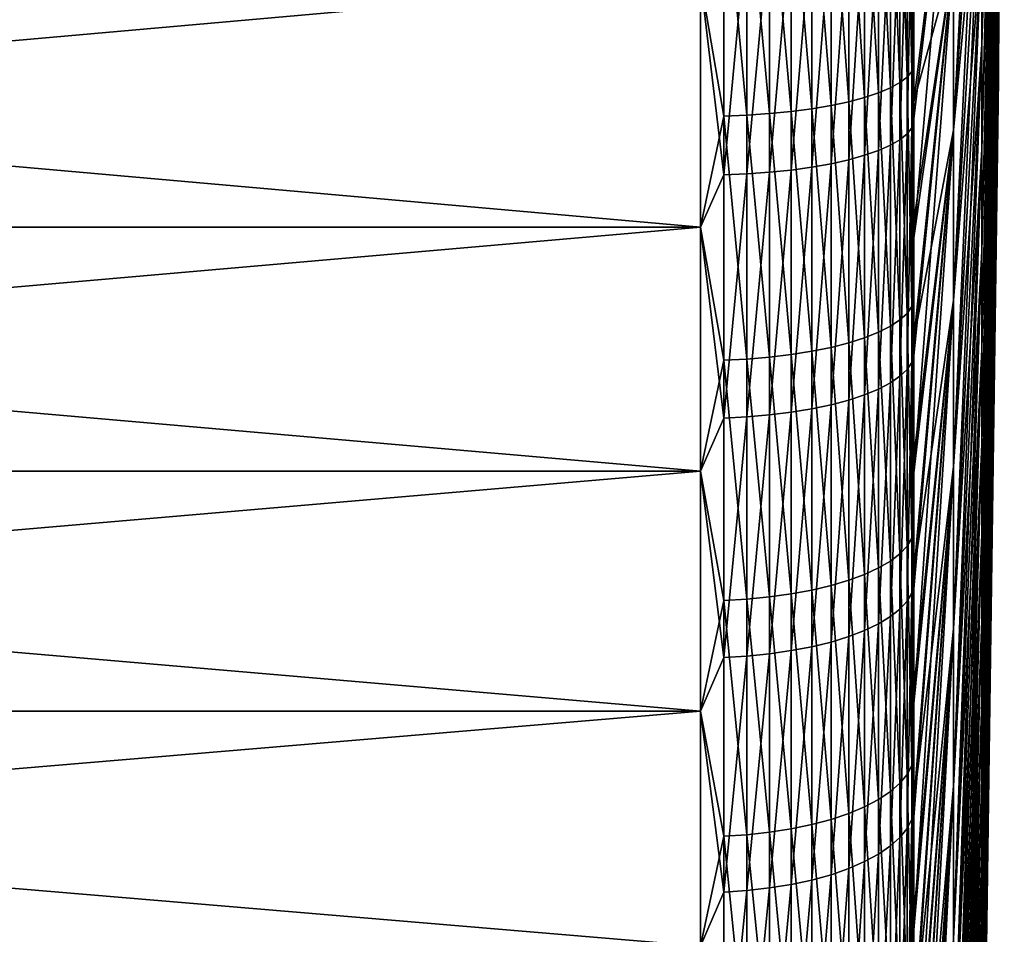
# Model space of a CAD drawing. Header units: metres. Extents: x -2 to 85, y -75 to 96.
# Tile 344 of 444: x 80.54 to 85.15, y 18.36 to 22.64. Entities that reach past the tile are written whole.
import ezdxf

# ---------------------------------------------------------------- set-up
doc = ezdxf.new("R2010")
doc.units = ezdxf.units.M
doc.layers.add('solid_20204500', color=7, linetype='CONTINUOUS')

msp = doc.modelspace()

# ---------------------------------------------------------------- linework, layer by layer
at = {"layer": 'solid_20204500'}
for points in [[(85.123535, 22.62282, -1.687101), (85.123535, 22.715172, -1.957285), (85.150002, 28)], [(85.123535, 22.544271, -1.412586), (85.123535, 22.62282, -1.687101), (85.150002, 28)], [(85.123535, 22.479729, -1.134445), (85.123535, 22.544271, -1.412586), (85.150002, 28)], [(85.123535, 22.429356, -0.853391), (85.123535, 22.479729, -1.134445), (85.150002, 28)], [(85.123535, 22.393282, -0.570148), (85.123535, 22.429356, -0.853391), (85.150002, 28)], [(85.123535, 22.371599, -0.28544), (85.123535, 22.393282, -0.570148), (85.150002, 28)], [(85.123535, 22.364367), (85.123535, 22.371599, -0.28544), (85.150002, 28)], [(85.123535, 22.371599, 0.28544), (85.123535, 22.364367), (85.150002, 28)], [(85.123535, 22.393282, 0.570148), (85.123535, 22.371599, 0.28544), (85.150002, 28)], [(85.123535, 22.429356, 0.853391), (85.123535, 22.393282, 0.570148), (85.150002, 28)], [(85.123535, 22.479729, 1.134445), (85.123535, 22.429356, 0.853391), (85.150002, 28)], [(85.123535, 22.544271, 1.412586), (85.123535, 22.479729, 1.134445), (85.150002, 28)], [(85.123535, 22.62282, 1.687101), (85.123535, 22.544271, 1.412586), (85.150002, 28)], [(85.123535, 22.715172, 1.957285), (85.123535, 22.62282, 1.687101), (85.150002, 28)], [(85.044029, 22.527538, 9.859487), (85.123535, 25.265017, 4.927497), (85.123535, 25.518101, 5.059698)], [(85.044029, 23.033937, 10.124007), (85.044029, 22.527538, 9.859487), (85.123535, 25.518101, 5.059698)], [(85.044029, 22.527538, -9.859487), (85.123535, 25.265017, -4.927497), (85.123535, 25.018953, -4.782648)], [(85.044029, 22.527538, -9.859487), (85.044029, 23.033937, -10.124007), (85.123535, 25.265017, -4.927497)], [(85.044029, 22.035189, 9.569656), (85.123535, 25.018953, 4.782648), (85.123535, 25.265017, 4.927497)], [(85.044029, 22.527538, 9.859487), (85.044029, 22.035189, 9.569656), (85.123535, 25.265017, 4.927497)], [(85.044029, 22.035189, -9.569656), (85.123535, 25.018953, -4.782648), (85.123535, 24.780542, -4.625522)], [(85.044029, 22.035189, -9.569656), (85.044029, 22.527538, -9.859487), (85.123535, 25.018953, -4.782648)], [(85.044029, 21.558149, 9.25526), (85.123535, 24.780542, 4.625522), (85.123535, 25.018953, 4.782648)], [(85.044029, 22.035189, 9.569656), (85.044029, 21.558149, 9.25526), (85.123535, 25.018953, 4.782648)], [(85.044029, 21.558149, -9.25526), (85.123535, 24.780542, -4.625522), (85.123535, 24.550394, -4.456522)], [(85.044029, 21.558149, -9.25526), (85.044029, 22.035189, -9.569656), (85.123535, 24.780542, -4.625522)], [(85.044029, 21.097645, 8.917108), (85.123535, 24.550394, 4.456522), (85.123535, 24.780542, 4.625522)], [(85.044029, 21.558149, 9.25526), (85.044029, 21.097645, 8.917108), (85.123535, 24.780542, 4.625522)], [(85.044029, 24.62426, 10.75926), (84.911491, 22.935921, 16.14039), (84.911491, 22.124922, 15.863183)], [(85.044029, 24.62426, 10.75926), (84.911491, 22.124922, 15.863183), (85.044029, 24.083645, 10.574472)], [(85.044029, 21.097645, -8.917108), (85.123535, 24.550394, -4.456522), (85.123535, 24.329103, -4.276083)], [(85.044029, 21.097645, -8.917108), (85.044029, 21.558149, -9.25526), (85.123535, 24.550394, -4.456522)], [(85.044029, 20.65486, 8.556064), (85.123535, 24.329103, 4.276083), (85.123535, 24.550394, 4.456522)], [(85.044029, 21.097645, 8.917108), (85.044029, 20.65486, 8.556064), (85.123535, 24.550394, 4.456522)], [(85.044029, 20.65486, -8.556064), (85.123535, 24.329103, -4.276083), (85.123535, 24.117235, -4.084667)], [(85.044029, 20.65486, -8.556064), (85.044029, 21.097645, -8.917108), (85.123535, 24.329103, -4.276083)], [(85.044029, 20.23093, 8.173057), (85.123535, 24.117235, 4.084667), (85.123535, 24.329103, 4.276083)], [(85.044029, 20.65486, 8.556064), (85.044029, 20.23093, 8.173057), (85.123535, 24.329103, 4.276083)], [(85.044029, 20.23093, -8.173057), (85.123535, 24.117235, -4.084667), (85.123535, 23.915333, -3.882765)], [(85.044029, 20.23093, -8.173057), (85.044029, 20.65486, -8.556064), (85.123535, 24.117235, -4.084667)], [(85.044029, 19.826942, 7.76907), (85.123535, 23.915333, 3.882765), (85.123535, 24.117235, 4.084667)], [(85.044029, 20.23093, 8.173057), (85.044029, 19.826942, 7.76907), (85.123535, 24.117235, 4.084667)], [(85.044029, 24.083645, -10.574472), (84.911491, 22.124922, -15.863183), (84.911491, 22.935921, -16.14039)], [(85.044029, 23.553083, -10.36254), (84.911491, 22.124922, -15.863183), (85.044029, 24.083645, -10.574472)], [(85.044029, 24.083645, 10.574472), (84.911491, 22.124922, 15.863183), (84.911491, 21.329006, 15.545255)], [(85.044029, 24.083645, 10.574472), (84.911491, 21.329006, 15.545255), (85.044029, 23.553083, 10.36254)], [(85.044029, 19.826942, -7.76907), (85.123535, 23.915333, -3.882765), (85.123535, 23.723917, -3.670897)], [(85.044029, 19.826942, -7.76907), (85.044029, 20.23093, -8.173057), (85.123535, 23.915333, -3.882765)], [(85.044029, 19.443935, 7.34514), (85.123535, 23.723917, 3.670897), (85.123535, 23.915333, 3.882765)], [(85.044029, 19.826942, 7.76907), (85.044029, 19.443935, 7.34514), (85.123535, 23.915333, 3.882765)], [(84.726563, 22.260334, -21.794447), (84.911491, 23.759916, -16.376165), (84.911491, 22.935921, -16.14039)], [(84.726563, 22.260334, -21.794447), (84.726563, 22.823399, -21.935007), (84.911491, 23.759916, -16.376165)], [(84.911491, 23.759916, 16.376165), (84.726563, 22.178486, 21.772728), (84.726563, 21.621405, 21.616087)], [(84.911491, 22.935921, 16.14039), (84.911491, 23.759916, 16.376165), (84.726563, 21.621405, 21.616087)], [(84.911491, 23.759916, 16.376165), (84.726563, 22.739403, 21.915014), (84.726563, 22.178486, 21.772728)], [(85.044029, 19.443935, -7.34514), (85.123535, 23.723917, -3.670897), (85.123535, 23.543478, -3.449605)], [(85.044029, 19.443935, -7.34514), (85.044029, 19.826942, -7.76907), (85.123535, 23.723917, -3.670897)], [(85.044029, 19.082893, 6.902355), (85.123535, 23.543478, 3.449605), (85.123535, 23.723917, 3.670897)], [(85.044029, 19.443935, 7.34514), (85.044029, 19.082893, 6.902355), (85.123535, 23.723917, 3.670897)], [(84.716667, 23.517405, -22.197163), (84.716667, 22.401031, -21.942181), (84.694832, 23.496149, -22.302412)], [(84.716667, 23.517405, -22.197163), (84.726563, 22.823399, -21.935007), (84.716667, 22.401031, -21.942181)], [(85.044029, 23.553083, -10.36254), (84.911491, 21.329006, -15.545255), (84.911491, 22.124922, -15.863183)], [(85.044029, 23.033937, -10.124007), (84.911491, 21.329006, -15.545255), (85.044029, 23.553083, -10.36254)], [(85.044029, 23.553083, 10.36254), (84.911491, 21.329006, 15.545255), (84.911491, 20.550213, 15.187422)], [(85.044029, 23.553083, 10.36254), (84.911491, 20.550213, 15.187422), (85.044029, 23.033937, 10.124007)], [(85.044029, 19.082893, -6.902355), (85.123535, 23.543478, -3.449605), (85.123535, 23.374477, -3.219458)], [(85.044029, 19.082893, -6.902355), (85.044029, 19.443935, -7.34514), (85.123535, 23.543478, -3.449605)], [(85.044029, 18.74474, 6.441852), (85.123535, 23.374477, 3.219458), (85.123535, 23.543478, 3.449605)], [(85.044029, 19.082893, 6.902355), (85.044029, 18.74474, 6.441852), (85.123535, 23.543478, 3.449605)], [(84.661385, 23.475494, -22.404688), (84.661385, 22.348686, -22.147322), (84.616722, 23.455688, -22.502764)], [(84.694832, 23.496149, -22.302412), (84.694832, 22.374485, -22.046221), (84.661385, 23.475494, -22.404688)], [(84.694832, 22.374485, -22.046221), (84.661385, 22.348686, -22.147322), (84.661385, 23.475494, -22.404688)], [(84.716667, 22.401031, -21.942181), (84.694832, 22.374485, -22.046221), (84.694832, 23.496149, -22.302412)], [(84.561386, 23.43697, -22.595459), (84.561386, 22.300568, -22.335901), (84.496025, 23.419561, -22.681665)], [(84.616722, 23.455688, -22.502764), (84.616722, 22.323948, -22.24427), (84.561386, 23.43697, -22.595459)], [(84.616722, 22.323948, -22.24427), (84.561386, 22.300568, -22.335901), (84.561386, 23.43697, -22.595459)], [(84.661385, 22.348686, -22.147322), (84.616722, 22.323948, -22.24427), (84.616722, 23.455688, -22.502764)], [(84.248268, 23.377197, -22.891447), (84.248268, 22.225906, -22.62849), (84.151756, 23.366928, -22.942297)], [(84.338524, 23.389494, -22.830553), (84.338524, 22.241268, -22.568295), (84.248268, 23.377197, -22.891447)], [(84.338524, 22.241268, -22.568295), (84.248268, 22.225906, -22.62849), (84.248268, 23.377197, -22.891447)], [(84.421448, 23.403671, -22.760345), (84.421448, 22.258976, -22.498892), (84.338524, 23.389494, -22.830553)], [(84.421448, 22.258976, -22.498892), (84.338524, 22.241268, -22.568295), (84.338524, 23.389494, -22.830553)], [(84.496025, 23.419561, -22.681665), (84.496025, 22.278822, -22.421118), (84.421448, 23.403671, -22.760345)], [(84.496025, 22.278822, -22.421118), (84.421448, 22.258976, -22.498892), (84.421448, 23.403671, -22.760345)], [(84.561386, 22.300568, -22.335901), (84.496025, 22.278822, -22.421118), (84.496025, 23.419561, -22.681665)], [(83.836571, 23.349394, -23.029119), (83.836571, 22.191181, -22.76458), (83.727272, 22.831602, -22.924608)], [(83.944664, 23.352943, -23.011549), (83.944664, 22.195614, -22.747211), (83.836571, 23.349394, -23.029119)], [(83.944664, 22.195614, -22.747211), (83.836571, 22.191181, -22.76458), (83.836571, 23.349394, -23.029119)], [(84.050148, 23.35881, -22.982492), (84.050148, 22.202942, -22.718489), (83.944664, 23.352943, -23.011549)], [(84.050148, 22.202942, -22.718489), (83.944664, 22.195614, -22.747211), (83.944664, 23.352943, -23.011549)], [(84.151756, 23.366928, -22.942297), (84.151756, 22.213081, -22.678755), (84.050148, 23.35881, -22.982492)], [(84.151756, 22.213081, -22.678755), (84.050148, 22.202942, -22.718489), (84.050148, 23.35881, -22.982492)], [(84.248268, 22.225906, -22.62849), (84.151756, 22.213081, -22.678755), (84.151756, 23.366928, -22.942297)], [(85.044029, 18.74474, -6.441852), (85.123535, 23.374477, -3.219458), (85.123535, 23.217352, -2.981047)], [(85.044029, 18.74474, -6.441852), (85.044029, 19.082893, -6.902355), (85.123535, 23.374477, -3.219458)], [(85.044029, 18.430344, 5.964812), (85.123535, 23.217352, 2.981047), (85.123535, 23.374477, 3.219458)], [(85.044029, 18.74474, 6.441852), (85.044029, 18.430344, 5.964812), (85.123535, 23.374477, 3.219458)], [(84.716667, 23.248882, 22.141241), (84.694832, 23.226355, 22.246225), (84.694832, 22.107876, 21.976467)], [(84.716667, 22.135681, 21.872757), (84.716667, 23.248882, 22.141241), (84.694832, 22.107876, 21.976467)], [(84.716667, 22.135681, 21.872757), (84.726563, 22.739403, 21.915014), (84.716667, 23.248882, 22.141241)], [(84.661385, 23.204464, 22.348244), (84.616722, 23.183472, 22.446072), (84.616722, 22.054945, 22.173891)], [(84.661385, 22.080854, 22.077248), (84.661385, 23.204464, 22.348244), (84.616722, 22.054945, 22.173891)], [(84.694832, 23.226355, 22.246225), (84.661385, 23.204464, 22.348244), (84.661385, 22.080854, 22.077248)], [(84.694832, 22.107876, 21.976467), (84.694832, 23.226355, 22.246225), (84.661385, 22.080854, 22.077248)], [(85.044029, 18.430344, -5.964812), (85.123535, 23.217352, -2.981047), (85.123535, 23.072502, -2.734984)], [(85.044029, 18.430344, -5.964812), (85.044029, 18.74474, -6.441852), (85.123535, 23.217352, -2.981047)], [(85.044029, 18.140514, 5.472461), (85.123535, 23.072502, 2.734984), (85.123535, 23.217352, 2.981047)], [(85.044029, 18.430344, 5.964812), (85.044029, 18.140514, 5.472461), (85.123535, 23.217352, 2.981047)], [(84.496025, 23.14518, 22.624523), (84.421448, 23.128338, 22.703005), (84.421448, 21.986893, 22.427708)], [(84.496025, 22.007681, 22.350178), (84.496025, 23.14518, 22.624523), (84.421448, 21.986893, 22.427708)], [(84.561386, 23.163631, 22.538536), (84.496025, 23.14518, 22.624523), (84.496025, 22.007681, 22.350178)], [(84.561386, 22.030455, 22.265232), (84.561386, 23.163631, 22.538536), (84.496025, 22.007681, 22.350178)], [(84.616722, 23.183472, 22.446072), (84.561386, 23.163631, 22.538536), (84.561386, 22.030455, 22.265232)], [(84.616722, 22.054945, 22.173891), (84.616722, 23.183472, 22.446072), (84.561386, 22.030455, 22.265232)], [(84.248268, 23.100277, 22.833778), (84.151756, 23.089394, 22.884501), (84.151756, 21.938824, 22.607002)], [(84.248268, 21.952257, 22.556894), (84.248268, 23.100277, 22.833778), (84.151756, 21.938824, 22.607002)], [(84.338524, 23.113312, 22.773037), (84.248268, 23.100277, 22.833778), (84.248268, 21.952257, 22.556894)], [(84.338524, 21.968346, 22.496889), (84.338524, 23.113312, 22.773037), (84.248268, 21.952257, 22.556894)], [(84.421448, 23.128338, 22.703005), (84.338524, 23.113312, 22.773037), (84.338524, 21.968346, 22.496889)], [(84.421448, 21.986893, 22.427708), (84.421448, 23.128338, 22.703005), (84.338524, 21.968346, 22.496889)], [(83.836571, 21.915886, 22.692554), (83.836571, 23.07081, 22.971102), (83.727272, 22.831602, 22.924608)], [(83.944664, 23.07457, 22.953577), (83.836571, 23.07081, 22.971102), (83.836571, 21.915886, 22.692554)], [(83.944664, 21.920527, 22.675241), (83.944664, 23.07457, 22.953577), (83.836571, 21.915886, 22.692554)], [(84.050148, 23.08079, 22.924593), (83.944664, 23.07457, 22.953577), (83.944664, 21.920527, 22.675241)], [(84.050148, 21.928204, 22.646608), (84.050148, 23.08079, 22.924593), (83.944664, 21.920527, 22.675241)], [(84.151756, 23.089394, 22.884501), (84.050148, 23.08079, 22.924593), (84.050148, 21.928204, 22.646608)], [(84.151756, 21.938824, 22.607002), (84.151756, 23.089394, 22.884501), (84.050148, 21.928204, 22.646608)], [(85.044029, 18.140514, -5.472461), (85.123535, 23.072502, -2.734984), (85.123535, 22.940302, -2.4819)], [(85.044029, 18.140514, -5.472461), (85.044029, 18.430344, -5.964812), (85.123535, 23.072502, -2.734984)], [(85.044029, 17.875992, 4.966063), (85.123535, 22.940302, 2.4819), (85.123535, 23.072502, 2.734984)], [(85.044029, 18.140514, 5.472461), (85.044029, 17.875992, 4.966063), (85.123535, 23.072502, 2.734984)], [(85.044029, 23.033937, -10.124007), (84.911491, 20.550213, -15.187422), (84.911491, 21.329006, -15.545255)], [(85.044029, 22.527538, -9.859487), (84.911491, 20.550213, -15.187422), (85.044029, 23.033937, -10.124007)], [(85.044029, 23.033937, 10.124007), (84.911491, 20.550213, 15.187422), (84.911491, 19.790545, 14.790604)], [(85.044029, 23.033937, 10.124007), (84.911491, 19.790545, 14.790604), (85.044029, 22.527538, 9.859487)], [(84.726563, 21.145992, -21.470079), (84.911491, 22.935921, -16.14039), (84.911491, 22.124922, -15.863183)], [(84.726563, 21.701075, -21.639439), (84.726563, 22.260334, -21.794447), (84.911491, 22.935921, -16.14039)], [(84.726563, 21.145992, -21.470079), (84.726563, 21.701075, -21.639439), (84.911491, 22.935921, -16.14039)], [(84.911491, 22.935921, 16.14039), (84.726563, 21.068531, 21.445196), (84.726563, 20.520226, 21.260168)], [(84.911491, 22.124922, 15.863183), (84.911491, 22.935921, 16.14039), (84.726563, 20.520226, 21.260168)], [(84.911491, 22.935921, 16.14039), (84.726563, 21.621405, 21.616087), (84.726563, 21.068531, 21.445196)], [(85.044029, 17.875992, -4.966063), (85.123535, 22.940302, -2.4819), (85.123535, 22.821091, -2.222445)], [(85.044029, 17.875992, -4.966063), (85.044029, 18.140514, -5.472461), (85.123535, 22.940302, -2.4819)], [(85.044029, 17.637461, 4.446916), (85.123535, 22.821091, 2.222445), (85.123535, 22.940302, 2.4819)], [(85.044029, 17.875992, 4.966063), (85.044029, 17.637461, 4.446916), (85.123535, 22.940302, 2.4819)], [(83.727272, 21.671764, -22.631912), (70.650002, 21.671764, -22.631912), (70.650002, 22.831602, -22.924608)], [(83.727272, 22.831602, -22.924608), (83.727272, 21.671764, -22.631912), (70.650002, 22.831602, -22.924608)], [(83.727272, 22.831602, 22.924608), (70.650002, 22.831602, 22.924608), (70.650002, 21.671764, 22.631912)], [(83.727272, 21.671764, 22.631912), (83.727272, 22.831602, 22.924608), (70.650002, 21.671764, 22.631912)], [(83.836571, 21.915886, 22.692554), (83.727272, 22.831602, 22.924608), (83.727272, 21.671764, 22.631912)], [(83.836571, 22.191181, -22.76458), (83.727272, 21.671764, -22.631912), (83.727272, 22.831602, -22.924608)], [(84.716667, 22.401031, -21.942181), (84.726563, 22.823399, -21.935007), (84.726563, 22.260334, -21.794447)], [(85.044029, 17.637461, -4.446916), (85.123535, 22.821091, -2.222445), (85.123535, 22.715172, -1.957285)], [(85.044029, 17.637461, -4.446916), (85.044029, 17.875992, -4.966063), (85.123535, 22.821091, -2.222445)], [(85.044029, 17.425528, 3.916355), (85.123535, 22.715172, 1.957285), (85.123535, 22.821091, 2.222445)], [(85.044029, 17.637461, 4.446916), (85.044029, 17.425528, 3.916355), (85.123535, 22.821091, 2.222445)], [(84.716667, 22.135681, 21.872757), (84.726563, 22.178486, 21.772728), (84.726563, 22.739403, 21.915014)], [(85.044029, 17.425528, -3.916355), (85.123535, 22.715172, -1.957285), (85.123535, 22.62282, -1.687101)], [(85.044029, 17.425528, -3.916355), (85.044029, 17.637461, -4.446916), (85.123535, 22.715172, -1.957285)], [(85.044029, 17.24074, 3.37574), (85.123535, 22.62282, 1.687101), (85.123535, 22.715172, 1.957285)], [(85.044029, 17.425528, 3.916355), (85.044029, 17.24074, 3.37574), (85.123535, 22.715172, 1.957285)], [(85.044029, 17.24074, -3.37574), (85.123535, 22.62282, -1.687101), (85.123535, 22.544271, -1.412586)], [(85.044029, 17.24074, -3.37574), (85.044029, 17.425528, -3.916355), (85.123535, 22.62282, -1.687101)], [(85.044029, 17.08357, 2.826459), (85.123535, 22.544271, 1.412586), (85.123535, 22.62282, 1.687101)], [(85.044029, 17.24074, 3.37574), (85.044029, 17.08357, 2.826459), (85.123535, 22.62282, 1.687101)], [(85.044029, 22.527538, -9.859487), (84.911491, 19.790545, -14.790604), (84.911491, 20.550213, -15.187422)], [(85.044029, 22.035189, -9.569656), (84.911491, 19.790545, -14.790604), (85.044029, 22.527538, -9.859487)], [(85.044029, 22.527538, 9.859487), (84.911491, 19.790545, 14.790604), (84.911491, 19.05195, 14.355818)], [(85.044029, 22.527538, 9.859487), (84.911491, 19.05195, 14.355818), (85.044029, 22.035189, 9.569656)], [(85.044029, 17.08357, -2.826459), (85.123535, 22.544271, -1.412586), (85.123535, 22.479729, -1.134445)], [(85.044029, 17.08357, -2.826459), (85.044029, 17.24074, -3.37574), (85.123535, 22.544271, -1.412586)], [(85.044029, 16.954424, 2.269924), (85.123535, 22.479729, 1.134445), (85.123535, 22.544271, 1.412586)], [(85.044029, 17.08357, 2.826459), (85.044029, 16.954424, 2.269924), (85.123535, 22.544271, 1.412586)], [(85.044029, 16.954424, -2.269924), (85.123535, 22.479729, -1.134445), (85.123535, 22.429356, -0.853391)], [(85.044029, 16.954424, -2.269924), (85.044029, 17.08357, -2.826459), (85.123535, 22.479729, -1.134445)], [(85.044029, 16.853632, 1.707561), (85.123535, 22.429356, 0.853391), (85.123535, 22.479729, 1.134445)], [(85.044029, 16.954424, 2.269924), (85.044029, 16.853632, 1.707561), (85.123535, 22.479729, 1.134445)], [(85.044029, 16.853632, -1.707561), (85.123535, 22.429356, -0.853391), (85.123535, 22.393282, -0.570148)], [(85.044029, 16.853632, -1.707561), (85.044029, 16.954424, -2.269924), (85.123535, 22.429356, -0.853391)], [(85.044029, 16.78145, 1.140815), (85.123535, 22.393282, 0.570148), (85.123535, 22.429356, 0.853391)], [(85.044029, 16.853632, 1.707561), (85.044029, 16.78145, 1.140815), (85.123535, 22.429356, 0.853391)], [(84.694832, 22.374485, -22.046221), (84.694832, 21.267204, -21.733654), (84.661385, 22.348686, -22.147322)], [(84.716667, 22.401031, -21.942181), (84.716667, 21.298979, -21.631088), (84.694832, 22.374485, -22.046221)], [(84.716667, 21.298979, -21.631088), (84.694832, 21.267204, -21.733654), (84.694832, 22.374485, -22.046221)], [(84.716667, 22.401031, -21.942181), (84.726563, 22.260334, -21.794447), (84.726563, 21.701075, -21.639439)], [(84.716667, 22.401031, -21.942181), (84.726563, 21.701075, -21.639439), (84.716667, 21.298979, -21.631088)], [(85.044029, 16.78145, -1.140815), (85.123535, 22.393282, -0.570148), (85.123535, 22.371599, -0.28544)], [(85.044029, 16.78145, -1.140815), (85.044029, 16.853632, -1.707561), (85.123535, 22.393282, -0.570148)], [(85.044029, 16.738068, 0.571141), (85.123535, 22.371599, 0.28544), (85.123535, 22.393282, 0.570148)], [(85.044029, 16.78145, 1.140815), (85.044029, 16.738068, 0.571141), (85.123535, 22.393282, 0.570148)], [(85.044029, 16.738068, -0.571141), (85.123535, 22.371599, -0.28544), (85.123535, 22.364367)], [(85.044029, 16.738068, -0.571141), (85.044029, 16.78145, -1.140815), (85.123535, 22.371599, -0.28544)], [(85.123535, 22.371599, 0.28544), (85.044029, 16.723595), (85.123535, 22.364367)], [(85.044029, 16.738068, 0.571141), (85.044029, 16.723595), (85.123535, 22.371599, 0.28544)], [(85.044029, 16.738068, -0.571141), (85.123535, 22.364367), (85.044029, 16.723595)], [(84.616722, 22.323948, -22.24427), (84.616722, 21.206722, -21.928896), (84.561386, 22.300568, -22.335901)], [(84.661385, 22.348686, -22.147322), (84.661385, 21.23633, -21.833323), (84.616722, 22.323948, -22.24427)], [(84.661385, 21.23633, -21.833323), (84.616722, 21.206722, -21.928896), (84.616722, 22.323948, -22.24427)], [(84.694832, 21.267204, -21.733654), (84.661385, 21.23633, -21.833323), (84.661385, 22.348686, -22.147322)], [(84.496025, 22.278822, -22.421118), (84.496025, 21.152714, -22.103235), (84.421448, 22.258976, -22.498892)], [(84.561386, 22.300568, -22.335901), (84.561386, 21.178738, -22.019228), (84.496025, 22.278822, -22.421118)], [(84.561386, 21.178738, -22.019228), (84.496025, 21.152714, -22.103235), (84.496025, 22.278822, -22.421118)], [(84.616722, 21.206722, -21.928896), (84.561386, 21.178738, -22.019228), (84.561386, 22.300568, -22.335901)], [(84.248268, 22.225906, -22.62849), (84.248268, 21.089382, -22.307669), (84.151756, 22.213081, -22.678755)], [(84.338524, 22.241268, -22.568295), (84.338524, 21.107767, -22.248327), (84.248268, 22.225906, -22.62849)], [(84.338524, 21.107767, -22.248327), (84.248268, 21.089382, -22.307669), (84.248268, 22.225906, -22.62849)], [(84.421448, 22.258976, -22.498892), (84.421448, 21.128962, -22.179909), (84.338524, 22.241268, -22.568295)], [(84.421448, 21.128962, -22.179909), (84.338524, 21.107767, -22.248327), (84.338524, 22.241268, -22.568295)], [(84.496025, 21.152714, -22.103235), (84.421448, 21.128962, -22.179909), (84.421448, 22.258976, -22.498892)], [(83.836571, 22.191181, -22.76458), (83.836571, 21.047821, -22.44183), (83.727272, 21.671764, -22.631912)], [(83.944664, 22.195614, -22.747211), (83.944664, 21.053125, -22.424707), (83.836571, 22.191181, -22.76458)], [(83.944664, 21.053125, -22.424707), (83.836571, 21.047821, -22.44183), (83.836571, 22.191181, -22.76458)], [(84.050148, 22.202942, -22.718489), (84.050148, 21.061897, -22.396391), (83.944664, 22.195614, -22.747211)], [(84.050148, 21.061897, -22.396391), (83.944664, 21.053125, -22.424707), (83.944664, 22.195614, -22.747211)], [(84.151756, 22.213081, -22.678755), (84.151756, 21.074032, -22.357222), (84.050148, 22.202942, -22.718489)], [(84.151756, 21.074032, -22.357222), (84.050148, 21.061897, -22.396391), (84.050148, 22.202942, -22.718489)], [(84.248268, 21.089382, -22.307669), (84.151756, 21.074032, -22.357222), (84.151756, 22.213081, -22.678755)], [(84.716667, 22.135681, 21.872757), (84.726563, 21.621405, 21.616087), (84.726563, 22.178486, 21.772728)], [(84.716667, 22.135681, 21.872757), (84.694832, 22.107876, 21.976467), (84.694832, 21.004463, 21.650513)], [(84.716667, 21.037477, 21.54834), (84.716667, 22.135681, 21.872757), (84.694832, 21.004463, 21.650513)], [(84.716667, 21.037477, 21.54834), (84.726563, 21.621405, 21.616087), (84.716667, 22.135681, 21.872757)], [(84.694832, 22.107876, 21.976467), (84.661385, 22.080854, 22.077248), (84.661385, 20.972383, 21.7498)], [(84.694832, 21.004463, 21.650513), (84.694832, 22.107876, 21.976467), (84.661385, 20.972383, 21.7498)], [(84.726563, 20.049828, -21.088776), (84.911491, 22.124922, -15.863183), (84.911491, 21.329006, -15.545255)], [(84.726563, 20.595455, -21.286486), (84.726563, 21.145992, -21.470079), (84.911491, 22.124922, -15.863183)], [(84.726563, 20.049828, -21.088776), (84.726563, 20.595455, -21.286486), (84.911491, 22.124922, -15.863183)], [(84.911491, 22.124922, 15.863183), (84.726563, 19.976852, 21.061121), (84.726563, 19.438768, 20.84819)], [(84.911491, 21.329006, 15.545255), (84.911491, 22.124922, 15.863183), (84.726563, 19.438768, 20.84819)], [(84.911491, 22.124922, 15.863183), (84.726563, 20.520226, 21.260168), (84.726563, 19.976852, 21.061121)], [(84.616722, 22.054945, 22.173891), (84.561386, 22.030455, 22.265232), (84.561386, 20.912544, 21.934996)], [(84.616722, 20.94162, 21.845007), (84.616722, 22.054945, 22.173891), (84.561386, 20.912544, 21.934996)], [(84.661385, 22.080854, 22.077248), (84.616722, 22.054945, 22.173891), (84.616722, 20.94162, 21.845007)], [(84.661385, 20.972383, 21.7498), (84.661385, 22.080854, 22.077248), (84.616722, 20.94162, 21.845007)], [(84.496025, 22.007681, 22.350178), (84.421448, 21.986893, 22.427708), (84.421448, 20.860825, 22.09506)], [(84.496025, 20.885504, 22.018681), (84.496025, 22.007681, 22.350178), (84.421448, 20.860825, 22.09506)], [(84.561386, 22.030455, 22.265232), (84.496025, 22.007681, 22.350178), (84.496025, 20.885504, 22.018681)], [(84.561386, 20.912544, 21.934996), (84.561386, 22.030455, 22.265232), (84.496025, 20.885504, 22.018681)], [(85.044029, 22.035189, -9.569656), (84.911491, 19.05195, -14.355818), (84.911491, 19.790545, -14.790604)], [(85.044029, 21.558149, -9.25526), (84.911491, 19.05195, -14.355818), (85.044029, 22.035189, -9.569656)], [(85.044029, 22.035189, 9.569656), (84.911491, 19.05195, 14.355818), (84.911491, 18.336325, 13.884181)], [(85.044029, 22.035189, 9.569656), (84.911491, 18.336325, 13.884181), (85.044029, 21.558149, 9.25526)], [(84.248268, 21.952257, 22.556894), (84.151756, 21.938824, 22.607002), (84.151756, 20.803753, 22.271696)], [(84.248268, 20.819702, 22.222332), (84.248268, 21.952257, 22.556894), (84.151756, 20.803753, 22.271696)], [(84.338524, 21.968346, 22.496889), (84.248268, 21.952257, 22.556894), (84.248268, 20.819702, 22.222332)], [(84.338524, 20.838802, 22.163218), (84.338524, 21.968346, 22.496889), (84.248268, 20.819702, 22.222332)], [(84.421448, 21.986893, 22.427708), (84.338524, 21.968346, 22.496889), (84.338524, 20.838802, 22.163218)], [(84.421448, 20.860825, 22.09506), (84.421448, 21.986893, 22.427708), (84.338524, 20.838802, 22.163218)], [(83.836571, 20.77652, 22.355978), (83.836571, 21.915886, 22.692554), (83.727272, 21.671764, 22.631912)], [(83.944664, 21.920527, 22.675241), (83.836571, 21.915886, 22.692554), (83.836571, 20.77652, 22.355978)], [(83.944664, 20.78203, 22.338923), (83.944664, 21.920527, 22.675241), (83.836571, 20.77652, 22.355978)], [(84.050148, 21.928204, 22.646608), (83.944664, 21.920527, 22.675241), (83.944664, 20.78203, 22.338923)], [(84.050148, 20.791143, 22.310715), (84.050148, 21.928204, 22.646608), (83.944664, 20.78203, 22.338923)], [(84.151756, 21.938824, 22.607002), (84.050148, 21.928204, 22.646608), (84.050148, 20.791143, 22.310715)], [(84.151756, 20.803753, 22.271696), (84.151756, 21.938824, 22.607002), (84.050148, 20.791143, 22.310715)], [(83.727272, 20.528324, -22.280577), (70.650002, 20.528324, -22.280577), (70.650002, 21.671764, -22.631912)], [(83.727272, 21.671764, -22.631912), (83.727272, 20.528324, -22.280577), (70.650002, 21.671764, -22.631912)], [(83.727272, 21.671764, 22.631912), (70.650002, 21.671764, 22.631912), (70.650002, 20.528324, 22.280577)], [(83.727272, 20.528324, 22.280577), (83.727272, 21.671764, 22.631912), (70.650002, 20.528324, 22.280577)], [(83.836571, 20.77652, 22.355978), (83.727272, 21.671764, 22.631912), (83.727272, 20.528324, 22.280577)], [(83.836571, 21.047821, -22.44183), (83.727272, 20.528324, -22.280577), (83.727272, 21.671764, -22.631912)], [(84.716667, 21.298979, -21.631088), (84.726563, 21.701075, -21.639439), (84.726563, 21.145992, -21.470079)], [(84.716667, 21.037477, 21.54834), (84.726563, 21.068531, 21.445196), (84.726563, 21.621405, 21.616087)], [(85.044029, 21.558149, -9.25526), (84.911491, 18.336325, -13.884181), (84.911491, 19.05195, -14.355818)], [(85.044029, 21.097645, -8.917108), (84.911491, 18.336325, -13.884181), (85.044029, 21.558149, -9.25526)], [(85.044029, 21.558149, 9.25526), (84.911491, 18.336325, 13.884181), (84.911491, 17.645506, 13.376904)], [(85.044029, 21.558149, 9.25526), (84.911491, 17.645506, 13.376904), (85.044029, 21.097645, 8.917108)], [(84.726563, 18.974745, -20.65155), (84.911491, 21.329006, -15.545255), (84.911491, 20.550213, -15.187422)], [(84.726563, 19.509472, -20.877085), (84.726563, 20.049828, -21.088776), (84.911491, 21.329006, -15.545255)], [(84.726563, 18.974745, -20.65155), (84.726563, 19.509472, -20.877085), (84.911491, 21.329006, -15.545255)], [(84.911491, 21.329006, 15.545255), (84.726563, 18.906328, 20.621515), (84.726563, 18.379885, 20.381243)], [(84.911491, 20.550213, 15.187422), (84.911491, 21.329006, 15.545255), (84.726563, 18.379885, 20.381243)], [(84.911491, 21.329006, 15.545255), (84.726563, 19.438768, 20.84819), (84.726563, 18.906328, 20.621515)], [(84.694832, 21.267204, -21.733654), (84.694832, 20.177141, -21.365513), (84.661385, 21.23633, -21.833323)], [(84.716667, 21.298979, -21.631088), (84.716667, 20.21406, -21.264685), (84.694832, 21.267204, -21.733654)], [(84.716667, 20.21406, -21.264685), (84.694832, 20.177141, -21.365513), (84.694832, 21.267204, -21.733654)], [(84.716667, 21.298979, -21.631088), (84.726563, 21.145992, -21.470079), (84.726563, 20.595455, -21.286486)], [(84.716667, 21.298979, -21.631088), (84.726563, 20.595455, -21.286486), (84.716667, 20.21406, -21.264685)], [(84.661385, 21.23633, -21.833323), (84.661385, 20.141268, -21.463491), (84.616722, 21.206722, -21.928896)], [(84.694832, 20.177141, -21.365513), (84.661385, 20.141268, -21.463491), (84.661385, 21.23633, -21.833323)], [(84.561386, 21.178738, -22.019228), (84.561386, 20.074352, -21.64625), (84.496025, 21.152714, -22.103235)], [(84.616722, 21.206722, -21.928896), (84.616722, 20.106867, -21.557447), (84.561386, 21.178738, -22.019228)], [(84.616722, 20.106867, -21.557447), (84.561386, 20.074352, -21.64625), (84.561386, 21.178738, -22.019228)], [(84.661385, 20.141268, -21.463491), (84.616722, 20.106867, -21.557447), (84.616722, 21.206722, -21.928896)], [(84.421448, 21.128962, -22.179909), (84.421448, 20.016516, -21.804209), (84.338524, 21.107767, -22.248327)], [(84.496025, 21.152714, -22.103235), (84.496025, 20.044113, -21.728834), (84.421448, 21.128962, -22.179909)], [(84.496025, 20.044113, -21.728834), (84.421448, 20.016516, -21.804209), (84.421448, 21.128962, -22.179909)], [(84.561386, 20.074352, -21.64625), (84.496025, 20.044113, -21.728834), (84.496025, 21.152714, -22.103235)], [(84.151756, 21.074032, -22.357222), (84.151756, 19.952694, -21.978518), (84.050148, 21.061897, -22.396391)], [(84.248268, 21.089382, -22.307669), (84.248268, 19.97053, -21.929804), (84.151756, 21.074032, -22.357222)], [(84.248268, 19.97053, -21.929804), (84.151756, 19.952694, -21.978518), (84.151756, 21.074032, -22.357222)], [(84.338524, 21.107767, -22.248327), (84.338524, 19.99189, -21.871468), (84.248268, 21.089382, -22.307669)], [(84.338524, 19.99189, -21.871468), (84.248268, 19.97053, -21.929804), (84.248268, 21.089382, -22.307669)], [(84.421448, 20.016516, -21.804209), (84.338524, 19.99189, -21.871468), (84.338524, 21.107767, -22.248327)], [(85.044029, 21.097645, -8.917108), (84.911491, 17.645506, -13.376904), (84.911491, 18.336325, -13.884181)], [(85.044029, 20.65486, -8.556064), (84.911491, 17.645506, -13.376904), (85.044029, 21.097645, -8.917108)], [(85.044029, 21.097645, 8.917108), (84.911491, 17.645506, 13.376904), (84.911491, 16.981266, 12.835288)], [(85.044029, 21.097645, 8.917108), (84.911491, 16.981266, 12.835288), (85.044029, 20.65486, 8.556064)], [(83.836571, 21.047821, -22.44183), (83.836571, 19.922239, -22.061691), (83.727272, 20.528324, -22.280577)], [(83.944664, 21.053125, -22.424707), (83.944664, 19.928402, -22.044861), (83.836571, 21.047821, -22.44183)], [(83.944664, 19.928402, -22.044861), (83.836571, 19.922239, -22.061691), (83.836571, 21.047821, -22.44183)], [(84.050148, 21.061897, -22.396391), (84.050148, 19.938595, -22.017023), (83.944664, 21.053125, -22.424707)], [(84.050148, 19.938595, -22.017023), (83.944664, 19.928402, -22.044861), (83.944664, 21.053125, -22.424707)], [(84.151756, 19.952694, -21.978518), (84.050148, 19.938595, -22.017023), (84.050148, 21.061897, -22.396391)], [(84.716667, 21.037477, 21.54834), (84.694832, 21.004463, 21.650513), (84.694832, 19.91894, 21.269196)], [(84.716667, 19.957075, 21.168823), (84.716667, 21.037477, 21.54834), (84.694832, 19.91894, 21.269196)], [(84.716667, 19.957075, 21.168823), (84.726563, 20.520226, 21.260168), (84.726563, 21.068531, 21.445196)], [(84.716667, 19.957075, 21.168823), (84.726563, 21.068531, 21.445196), (84.716667, 21.037477, 21.54834)], [(84.694832, 21.004463, 21.650513), (84.661385, 20.972383, 21.7498), (84.661385, 19.88188, 21.366734)], [(84.694832, 19.91894, 21.269196), (84.694832, 21.004463, 21.650513), (84.661385, 19.88188, 21.366734)], [(84.616722, 20.94162, 21.845007), (84.561386, 20.912544, 21.934996), (84.561386, 19.812756, 21.548668)], [(84.616722, 19.846344, 21.460266), (84.616722, 20.94162, 21.845007), (84.561386, 19.812756, 21.548668)], [(84.661385, 20.972383, 21.7498), (84.616722, 20.94162, 21.845007), (84.616722, 19.846344, 21.460266)], [(84.661385, 19.88188, 21.366734), (84.661385, 20.972383, 21.7498), (84.616722, 19.846344, 21.460266)], [(84.496025, 20.885504, 22.018681), (84.421448, 20.860825, 22.09506), (84.421448, 19.753012, 21.705914)], [(84.496025, 19.781521, 21.63088), (84.496025, 20.885504, 22.018681), (84.421448, 19.753012, 21.705914)], [(84.561386, 20.912544, 21.934996), (84.496025, 20.885504, 22.018681), (84.496025, 19.781521, 21.63088)], [(84.561386, 19.812756, 21.548668), (84.561386, 20.912544, 21.934996), (84.496025, 19.781521, 21.63088)], [(84.421448, 20.860825, 22.09506), (84.338524, 20.838802, 22.163218), (84.338524, 19.727571, 21.772869)], [(84.421448, 19.753012, 21.705914), (84.421448, 20.860825, 22.09506), (84.338524, 19.727571, 21.772869)], [(84.151756, 20.803753, 22.271696), (84.050148, 20.791143, 22.310715), (84.050148, 19.672518, 21.91777)], [(84.151756, 19.687082, 21.879438), (84.151756, 20.803753, 22.271696), (84.050148, 19.672518, 21.91777)], [(84.248268, 20.819702, 22.222332), (84.151756, 20.803753, 22.271696), (84.151756, 19.687082, 21.879438)], [(84.248268, 19.705507, 21.830944), (84.248268, 20.819702, 22.222332), (84.151756, 19.687082, 21.879438)], [(84.338524, 20.838802, 22.163218), (84.248268, 20.819702, 22.222332), (84.248268, 19.705507, 21.830944)], [(84.338524, 19.727571, 21.772869), (84.338524, 20.838802, 22.163218), (84.248268, 19.705507, 21.830944)], [(83.836571, 19.655624, 21.962236), (83.836571, 20.77652, 22.355978), (83.727272, 20.528324, 22.280577)], [(83.944664, 20.78203, 22.338923), (83.836571, 20.77652, 22.355978), (83.836571, 19.655624, 21.962236)], [(83.944664, 19.661989, 21.94548), (83.944664, 20.78203, 22.338923), (83.836571, 19.655624, 21.962236)], [(84.050148, 20.791143, 22.310715), (83.944664, 20.78203, 22.338923), (83.944664, 19.661989, 21.94548)], [(84.050148, 19.672518, 21.91777), (84.050148, 20.791143, 22.310715), (83.944664, 19.661989, 21.94548)], [(85.044029, 20.65486, -8.556064), (84.911491, 16.981266, -12.835288), (84.911491, 17.645506, -13.376904)], [(85.044029, 20.23093, -8.173057), (84.911491, 16.981266, -12.835288), (85.044029, 20.65486, -8.556064)], [(85.044029, 20.65486, 8.556064), (84.911491, 16.981266, 12.835288), (84.911491, 16.345312, 12.260724)], [(85.044029, 20.65486, 8.556064), (84.911491, 16.345312, 12.260724), (85.044029, 20.23093, 8.173057)], [(84.716667, 20.21406, -21.264685), (84.726563, 20.595455, -21.286486), (84.726563, 20.049828, -21.088776)], [(83.727272, 19.404243, -21.87151), (70.650002, 19.404243, -21.87151), (70.650002, 20.528324, -22.280577)], [(83.727272, 20.528324, -22.280577), (83.727272, 19.404243, -21.87151), (70.650002, 20.528324, -22.280577)], [(83.727272, 20.528324, 22.280577), (70.650002, 20.528324, 22.280577), (70.650002, 19.404243, 21.87151)], [(83.727272, 19.404243, 21.87151), (83.727272, 20.528324, 22.280577), (70.650002, 19.404243, 21.87151)], [(83.836571, 19.655624, 21.962236), (83.727272, 20.528324, 22.280577), (83.727272, 19.404243, 21.87151)], [(83.836571, 19.922239, -22.061691), (83.727272, 19.404243, -21.87151), (83.727272, 20.528324, -22.280577)], [(84.716667, 19.957075, 21.168823), (84.726563, 19.976852, 21.061121), (84.726563, 20.520226, 21.260168)], [(84.726563, 17.923595, -20.159559), (84.911491, 20.550213, -15.187422), (84.911491, 19.790545, -14.790604)], [(84.726563, 18.446003, -20.412321), (84.726563, 18.974745, -20.65155), (84.911491, 20.550213, -15.187422)], [(84.726563, 17.923595, -20.159559), (84.726563, 18.446003, -20.412321), (84.911491, 20.550213, -15.187422)], [(84.911491, 20.550213, 15.187422), (84.726563, 17.859781, 20.127537), (84.726563, 17.346365, 19.860558)], [(84.911491, 19.790545, 14.790604), (84.911491, 20.550213, 15.187422), (84.726563, 17.346365, 19.860558)], [(84.911491, 20.550213, 15.187422), (84.726563, 18.379885, 20.381243), (84.726563, 17.859781, 20.127537)], [(84.716667, 20.21406, -21.264685), (84.716667, 19.14905, -20.843904), (84.694832, 20.177141, -21.365513)], [(84.716667, 20.21406, -21.264685), (84.726563, 20.049828, -21.088776), (84.726563, 19.509472, -20.877085)], [(84.716667, 20.21406, -21.264685), (84.726563, 19.509472, -20.877085), (84.716667, 19.14905, -20.843904)], [(85.044029, 20.23093, -8.173057), (84.911491, 16.345312, -12.260724), (84.911491, 16.981266, -12.835288)], [(85.044029, 19.826942, -7.76907), (84.911491, 16.345312, -12.260724), (85.044029, 20.23093, -8.173057)], [(85.044029, 20.23093, 8.173057), (84.911491, 16.345312, 12.260724), (84.911491, 15.739276, 11.654688)], [(85.044029, 20.23093, 8.173057), (84.911491, 15.739276, 11.654688), (85.044029, 19.826942, 7.76907)], [(84.694832, 20.177141, -21.365513), (84.694832, 19.107082, -20.942738), (84.661385, 20.141268, -21.463491)], [(84.716667, 19.14905, -20.843904), (84.694832, 19.107082, -20.942738), (84.694832, 20.177141, -21.365513)], [(84.616722, 20.106867, -21.557447), (84.616722, 19.027195, -21.130875), (84.561386, 20.074352, -21.64625)], [(84.661385, 20.141268, -21.463491), (84.661385, 19.066301, -21.038778), (84.616722, 20.106867, -21.557447)], [(84.661385, 19.066301, -21.038778), (84.616722, 19.027195, -21.130875), (84.616722, 20.106867, -21.557447)], [(84.694832, 19.107082, -20.942738), (84.661385, 19.066301, -21.038778), (84.661385, 20.141268, -21.463491)], [(84.561386, 20.074352, -21.64625), (84.561386, 18.990232, -21.21792), (84.496025, 20.044113, -21.728834)], [(84.616722, 19.027195, -21.130875), (84.561386, 18.990232, -21.21792), (84.561386, 20.074352, -21.64625)], [(84.421448, 20.016516, -21.804209), (84.421448, 18.924486, -21.372753), (84.338524, 19.99189, -21.871468)], [(84.496025, 20.044113, -21.728834), (84.496025, 18.955858, -21.29887), (84.421448, 20.016516, -21.804209)], [(84.496025, 18.955858, -21.29887), (84.421448, 18.924486, -21.372753), (84.421448, 20.016516, -21.804209)], [(84.561386, 18.990232, -21.21792), (84.496025, 18.955858, -21.29887), (84.496025, 20.044113, -21.728834)], [(84.248268, 19.97053, -21.929804), (84.248268, 18.87221, -21.495863), (84.151756, 19.952694, -21.978518)], [(84.338524, 19.99189, -21.871468), (84.338524, 18.89649, -21.438681), (84.248268, 19.97053, -21.929804)], [(84.338524, 18.89649, -21.438681), (84.248268, 18.87221, -21.495863), (84.248268, 19.97053, -21.929804)], [(84.421448, 18.924486, -21.372753), (84.338524, 18.89649, -21.438681), (84.338524, 19.99189, -21.871468)], [(84.716667, 18.89724, 20.735174), (84.726563, 19.438768, 20.84819), (84.726563, 19.976852, 21.061121)], [(84.716667, 18.89724, 20.735174), (84.726563, 19.976852, 21.061121), (84.716667, 19.957075, 21.168823)], [(83.836571, 19.922239, -22.061691), (83.836571, 18.817314, -21.625141), (83.727272, 19.404243, -21.87151)], [(83.944664, 19.928402, -22.044861), (83.944664, 18.82432, -21.608643), (83.836571, 19.922239, -22.061691)], [(83.944664, 18.82432, -21.608643), (83.836571, 18.817314, -21.625141), (83.836571, 19.922239, -22.061691)], [(84.050148, 19.938595, -22.017023), (84.050148, 18.835905, -21.581358), (83.944664, 19.928402, -22.044861)], [(84.050148, 18.835905, -21.581358), (83.944664, 18.82432, -21.608643), (83.944664, 19.928402, -22.044861)], [(84.151756, 19.952694, -21.978518), (84.151756, 18.851933, -21.543613), (84.050148, 19.938595, -22.017023)], [(84.151756, 18.851933, -21.543613), (84.050148, 18.835905, -21.581358), (84.050148, 19.938595, -22.017023)], [(84.248268, 18.87221, -21.495863), (84.151756, 18.851933, -21.543613), (84.151756, 19.952694, -21.978518)], [(84.694832, 19.91894, 21.269196), (84.661385, 19.88188, 21.366734), (84.661385, 18.812138, 20.929031)], [(84.694832, 18.854078, 20.833492), (84.694832, 19.91894, 21.269196), (84.661385, 18.812138, 20.929031)], [(84.716667, 19.957075, 21.168823), (84.694832, 19.91894, 21.269196), (84.694832, 18.854078, 20.833492)], [(84.716667, 18.89724, 20.735174), (84.716667, 19.957075, 21.168823), (84.694832, 18.854078, 20.833492)], [(84.661385, 19.88188, 21.366734), (84.616722, 19.846344, 21.460266), (84.616722, 18.771917, 21.020647)], [(84.661385, 18.812138, 20.929031), (84.661385, 19.88188, 21.366734), (84.616722, 18.771917, 21.020647)], [(84.616722, 19.846344, 21.460266), (84.561386, 19.812756, 21.548668), (84.561386, 18.733904, 21.107239)], [(84.616722, 18.771917, 21.020647), (84.616722, 19.846344, 21.460266), (84.561386, 18.733904, 21.107239)], [(85.044029, 19.826942, -7.76907), (84.911491, 15.739276, -11.654688), (84.911491, 16.345312, -12.260724)], [(85.044029, 19.443935, -7.34514), (84.911491, 15.739276, -11.654688), (85.044029, 19.826942, -7.76907)], [(85.044029, 19.826942, 7.76907), (84.911491, 15.739276, 11.654688), (84.911491, 15.164712, 11.018733)], [(85.044029, 19.826942, 7.76907), (84.911491, 15.164712, 11.018733), (85.044029, 19.443935, 7.34514)], [(84.496025, 19.781521, 21.63088), (84.421448, 19.753012, 21.705914), (84.421448, 18.666286, 21.261263)], [(84.496025, 18.698551, 21.187765), (84.496025, 19.781521, 21.63088), (84.421448, 18.666286, 21.261263)], [(84.561386, 19.812756, 21.548668), (84.496025, 19.781521, 21.63088), (84.496025, 18.698551, 21.187765)], [(84.561386, 18.733904, 21.107239), (84.561386, 19.812756, 21.548668), (84.496025, 18.698551, 21.187765)], [(84.726563, 16.899168, -19.614109), (84.911491, 19.790545, -14.790604), (84.911491, 19.05195, -14.355818)], [(84.726563, 17.407869, -19.893429), (84.726563, 17.923595, -20.159559), (84.911491, 19.790545, -14.790604)], [(84.726563, 16.899168, -19.614109), (84.726563, 17.407869, -19.893429), (84.911491, 19.790545, -14.790604)], [(84.911491, 19.790545, 14.790604), (84.726563, 16.839972, 19.580488), (84.726563, 16.340935, 19.287508)], [(84.911491, 19.05195, 14.355818), (84.911491, 19.790545, 14.790604), (84.726563, 16.340935, 19.287508)], [(84.911491, 19.790545, 14.790604), (84.726563, 17.346365, 19.860558), (84.726563, 16.839972, 19.580488)], [(84.421448, 19.753012, 21.705914), (84.338524, 19.727571, 21.772869), (84.338524, 18.637495, 21.326847)], [(84.421448, 18.666286, 21.261263), (84.421448, 19.753012, 21.705914), (84.338524, 18.637495, 21.326847)], [(84.151756, 19.687082, 21.879438), (84.050148, 19.672518, 21.91777), (84.050148, 18.575188, 21.468781)], [(84.151756, 18.591671, 21.431232), (84.151756, 19.687082, 21.879438), (84.050148, 18.575188, 21.468781)], [(84.248268, 19.705507, 21.830944), (84.151756, 19.687082, 21.879438), (84.151756, 18.591671, 21.431232)], [(84.248268, 18.612522, 21.383732), (84.248268, 19.705507, 21.830944), (84.151756, 18.591671, 21.431232)], [(84.338524, 19.727571, 21.772869), (84.248268, 19.705507, 21.830944), (84.248268, 18.612522, 21.383732)], [(84.338524, 18.637495, 21.326847), (84.338524, 19.727571, 21.772869), (84.248268, 18.612522, 21.383732)], [(83.836571, 18.556067, 21.512335), (83.836571, 19.655624, 21.962236), (83.727272, 19.404243, 21.87151)], [(83.944664, 19.661989, 21.94548), (83.836571, 19.655624, 21.962236), (83.836571, 18.556067, 21.512335)], [(83.944664, 18.563271, 21.495922), (83.944664, 19.661989, 21.94548), (83.836571, 18.556067, 21.512335)], [(84.050148, 19.672518, 21.91777), (83.944664, 19.661989, 21.94548), (83.944664, 18.563271, 21.495922)], [(84.050148, 18.575188, 21.468781), (84.050148, 19.672518, 21.91777), (83.944664, 18.563271, 21.495922)], [(84.716667, 19.14905, -20.843904), (84.726563, 19.509472, -20.877085), (84.726563, 18.974745, -20.65155)], [(84.716667, 18.89724, 20.735174), (84.726563, 18.906328, 20.621515), (84.726563, 19.438768, 20.84819)], [(85.044029, 19.443935, -7.34514), (84.911491, 15.164712, -11.018733), (84.911491, 15.739276, -11.654688)], [(85.044029, 19.082893, -6.902355), (84.911491, 15.164712, -11.018733), (85.044029, 19.443935, -7.34514)], [(85.044029, 19.443935, 7.34514), (84.911491, 15.164712, 11.018733), (84.911491, 14.623096, 10.354494)], [(85.044029, 19.443935, 7.34514), (84.911491, 14.623096, 10.354494), (85.044029, 19.082893, 6.902355)], [(83.727272, 18.302433, -21.405775), (70.650002, 18.302433, -21.405775), (70.650002, 19.404243, -21.87151)], [(83.727272, 19.404243, -21.87151), (83.727272, 18.302433, -21.405775), (70.650002, 19.404243, -21.87151)], [(83.727272, 19.404243, 21.87151), (70.650002, 19.404243, 21.87151), (70.650002, 18.302433, 21.405775)], [(83.727272, 18.302433, 21.405775), (83.727272, 19.404243, 21.87151), (70.650002, 18.302433, 21.405775)], [(83.836571, 18.556067, 21.512335), (83.727272, 19.404243, 21.87151), (83.727272, 18.302433, 21.405775)], [(83.836571, 18.817314, -21.625141), (83.727272, 18.302433, -21.405775), (83.727272, 19.404243, -21.87151)], [(84.716667, 19.14905, -20.843904), (84.716667, 18.106674, -20.369825), (84.694832, 19.107082, -20.942738)], [(84.716667, 19.14905, -20.843904), (84.726563, 18.974745, -20.65155), (84.726563, 18.446003, -20.412321)], [(84.716667, 19.14905, -20.843904), (84.726563, 18.446003, -20.412321), (84.716667, 18.106674, -20.369825)], [(84.694832, 19.107082, -20.942738), (84.694832, 18.059763, -20.46641), (84.661385, 19.066301, -21.038778)], [(84.716667, 18.106674, -20.369825), (84.694832, 18.059763, -20.46641), (84.694832, 19.107082, -20.942738)], [(84.661385, 19.066301, -21.038778), (84.661385, 18.014179, -20.560266), (84.616722, 19.027195, -21.130875)], [(84.694832, 18.059763, -20.46641), (84.661385, 18.014179, -20.560266), (84.661385, 19.066301, -21.038778)], [(84.726563, 15.904176, -19.016645), (84.911491, 19.05195, -14.355818), (84.911491, 18.336325, -13.884181)], [(84.726563, 16.397825, -19.321783), (84.726563, 16.899168, -19.614109), (84.911491, 19.05195, -14.355818)], [(84.726563, 15.904176, -19.016645), (84.726563, 16.397825, -19.321783), (84.911491, 19.05195, -14.355818)], [(84.911491, 19.05195, 14.355818), (84.726563, 15.849586, 18.981812), (84.726563, 15.366247, 18.663601)], [(84.911491, 18.336325, 13.884181), (84.911491, 19.05195, 14.355818), (84.726563, 15.366247, 18.663601)], [(84.911491, 19.05195, 14.355818), (84.726563, 16.340935, 19.287508), (84.726563, 15.849586, 18.981812)], [(85.044029, 19.082893, -6.902355), (84.911491, 14.623096, -10.354494), (84.911491, 15.164712, -11.018733)], [(85.044029, 18.74474, -6.441852), (84.911491, 14.623096, -10.354494), (85.044029, 19.082893, -6.902355)], [(85.044029, 19.082893, 6.902355), (84.911491, 14.623096, 10.354494), (84.911491, 14.115819, 9.663675)], [(85.044029, 19.082893, 6.902355), (84.911491, 14.115819, 9.663675), (85.044029, 18.74474, 6.441852)], [(84.616722, 19.027195, -21.130875), (84.616722, 17.970467, -20.650269), (84.561386, 18.990232, -21.21792)], [(84.661385, 18.014179, -20.560266), (84.616722, 17.970467, -20.650269), (84.616722, 19.027195, -21.130875)], [(84.496025, 18.955858, -21.29887), (84.496025, 17.89073, -20.814442), (84.421448, 18.924486, -21.372753)], [(84.561386, 18.990232, -21.21792), (84.561386, 17.929152, -20.735334), (84.496025, 18.955858, -21.29887)], [(84.561386, 17.929152, -20.735334), (84.496025, 17.89073, -20.814442), (84.496025, 18.955858, -21.29887)], [(84.616722, 17.970467, -20.650269), (84.561386, 17.929152, -20.735334), (84.561386, 18.990232, -21.21792)], [(84.421448, 18.924486, -21.372753), (84.421448, 17.855661, -20.886644), (84.338524, 18.89649, -21.438681)], [(84.496025, 17.89073, -20.814442), (84.421448, 17.855661, -20.886644), (84.421448, 18.924486, -21.372753)], [(84.716667, 17.860682, 20.248505), (84.726563, 18.379885, 20.381243), (84.726563, 18.906328, 20.621515)], [(84.716667, 17.860682, 20.248505), (84.726563, 18.906328, 20.621515), (84.716667, 18.89724, 20.735174)], [(84.248268, 18.87221, -21.495863), (84.248268, 17.797228, -21.006954), (84.151756, 18.851933, -21.543613)], [(84.338524, 18.89649, -21.438681), (84.338524, 17.824369, -20.951073), (84.248268, 18.87221, -21.495863)], [(84.338524, 17.824369, -20.951073), (84.248268, 17.797228, -21.006954), (84.248268, 18.87221, -21.495863)], [(84.421448, 17.855661, -20.886644), (84.338524, 17.824369, -20.951073), (84.338524, 18.89649, -21.438681)], [(84.716667, 18.89724, 20.735174), (84.694832, 18.854078, 20.833492), (84.694832, 17.812607, 20.344513)], [(84.716667, 17.860682, 20.248505), (84.716667, 18.89724, 20.735174), (84.694832, 17.812607, 20.344513)], [(83.836571, 18.817314, -21.625141), (83.836571, 17.735868, -21.133293), (83.727272, 18.302433, -21.405775)], [(83.944664, 18.82432, -21.608643), (83.944664, 17.7437, -21.117168), (83.836571, 18.817314, -21.625141)], [(83.944664, 17.7437, -21.117168), (83.836571, 17.735868, -21.133293), (83.836571, 18.817314, -21.625141)], [(84.050148, 18.835905, -21.581358), (84.050148, 17.756649, -21.090504), (83.944664, 18.82432, -21.608643)], [(84.050148, 17.756649, -21.090504), (83.944664, 17.7437, -21.117168), (83.944664, 18.82432, -21.608643)], [(84.151756, 18.851933, -21.543613), (84.151756, 17.774565, -21.053619), (84.050148, 18.835905, -21.581358)], [(84.151756, 17.774565, -21.053619), (84.050148, 17.756649, -21.090504), (84.050148, 18.835905, -21.581358)], [(84.248268, 17.797228, -21.006954), (84.151756, 17.774565, -21.053619), (84.151756, 18.851933, -21.543613)], [(84.661385, 18.812138, 20.929031), (84.616722, 18.771917, 21.020647), (84.616722, 17.721088, 20.527277)], [(84.661385, 17.765888, 20.437811), (84.661385, 18.812138, 20.929031), (84.616722, 17.721088, 20.527277)], [(84.694832, 18.854078, 20.833492), (84.661385, 18.812138, 20.929031), (84.661385, 17.765888, 20.437811)], [(84.694832, 17.812607, 20.344513), (84.694832, 18.854078, 20.833492), (84.661385, 17.765888, 20.437811)], [(84.616722, 18.771917, 21.020647), (84.561386, 18.733904, 21.107239), (84.561386, 17.678745, 20.611835)], [(84.616722, 17.721088, 20.527277), (84.616722, 18.771917, 21.020647), (84.561386, 17.678745, 20.611835)], [(84.561386, 18.733904, 21.107239), (84.496025, 18.698551, 21.187765), (84.496025, 17.639368, 20.690474)], [(84.561386, 17.678745, 20.611835), (84.561386, 18.733904, 21.107239), (84.496025, 17.639368, 20.690474)], [(85.044029, 18.74474, -6.441852), (84.911491, 14.115819, -9.663675), (84.911491, 14.623096, -10.354494)], [(85.044029, 18.430344, -5.964812), (84.911491, 14.115819, -9.663675), (85.044029, 18.74474, -6.441852)], [(85.044029, 18.74474, 6.441852), (84.911491, 14.115819, 9.663675), (84.911491, 13.644182, 8.94805)], [(85.044029, 18.74474, 6.441852), (84.911491, 13.644182, 8.94805), (85.044029, 18.430344, 5.964812)], [(84.496025, 18.698551, 21.187765), (84.421448, 18.666286, 21.261263), (84.421448, 17.60343, 20.762245)], [(84.496025, 17.639368, 20.690474), (84.496025, 18.698551, 21.187765), (84.421448, 17.60343, 20.762245)], [(84.338524, 18.637495, 21.326847), (84.248268, 18.612522, 21.383732), (84.248268, 17.543543, 20.88184)], [(84.338524, 17.57136, 20.82629), (84.338524, 18.637495, 21.326847), (84.248268, 17.543543, 20.88184)], [(84.421448, 18.666286, 21.261263), (84.338524, 18.637495, 21.326847), (84.338524, 17.57136, 20.82629)], [(84.421448, 17.60343, 20.762245), (84.421448, 18.666286, 21.261263), (84.338524, 17.57136, 20.82629)], [(84.151756, 18.591671, 21.431232), (84.050148, 18.575188, 21.468781), (84.050148, 17.501955, 20.964891)], [(84.151756, 17.520315, 20.928225), (84.151756, 18.591671, 21.431232), (84.050148, 17.501955, 20.964891)], [(84.248268, 18.612522, 21.383732), (84.151756, 18.591671, 21.431232), (84.151756, 17.520315, 20.928225)], [(84.248268, 17.543543, 20.88184), (84.248268, 18.612522, 21.383732), (84.151756, 17.520315, 20.928225)], [(83.836571, 17.480658, 21.007425), (83.836571, 18.556067, 21.512335), (83.727272, 18.302433, 21.405775)], [(83.944664, 18.563271, 21.495922), (83.836571, 18.556067, 21.512335), (83.836571, 17.480658, 21.007425)], [(83.944664, 17.488684, 20.991398), (83.944664, 18.563271, 21.495922), (83.836571, 17.480658, 21.007425)], [(84.050148, 18.575188, 21.468781), (83.944664, 18.563271, 21.495922), (83.944664, 17.488684, 20.991398)], [(84.050148, 17.501955, 20.964891), (84.050148, 18.575188, 21.468781), (83.944664, 17.488684, 20.991398)], [(84.716667, 18.106674, -20.369825), (84.726563, 18.446003, -20.412321), (84.726563, 17.923595, -20.159559)], [(85.044029, 18.430344, -5.964812), (84.911491, 13.644182, -8.94805), (84.911491, 14.115819, -9.663675)], [(85.044029, 18.140514, -5.472461), (84.911491, 13.644182, -8.94805), (85.044029, 18.430344, -5.964812)], [(85.044029, 18.430344, 5.964812), (84.911491, 13.644182, 8.94805), (84.911491, 13.209396, 8.209455)], [(85.044029, 18.430344, 5.964812), (84.911491, 13.209396, 8.209455), (85.044029, 18.140514, 5.472461)], [(84.716667, 17.860682, 20.248505), (84.726563, 17.859781, 20.127537), (84.726563, 18.379885, 20.381243)]]:
    msp.add_3dface(points, dxfattribs=at)

doc.saveas('drawing.dxf')
